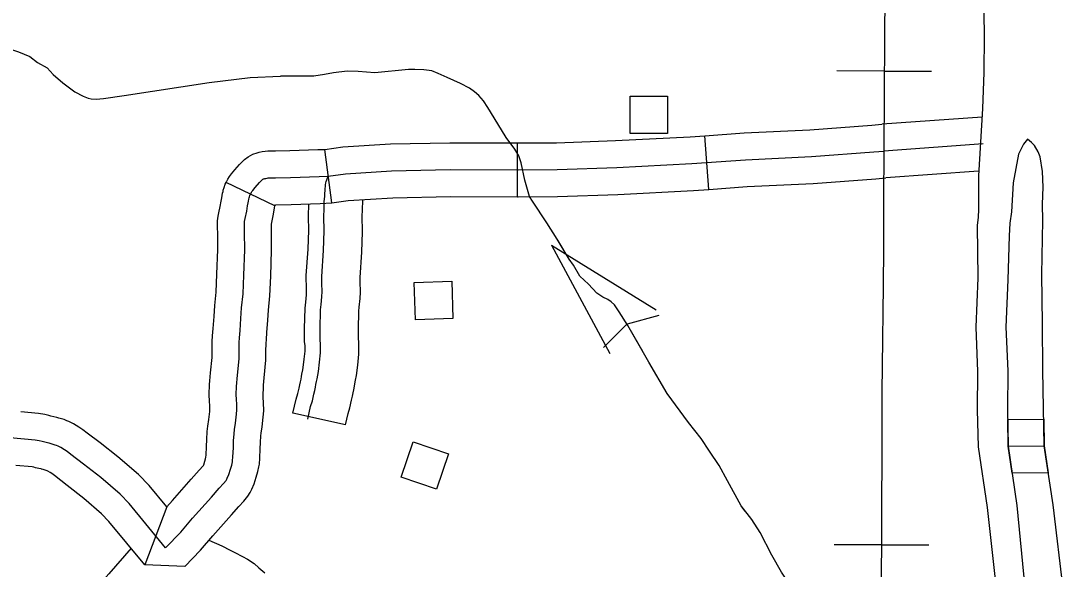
# Model space of a CAD drawing. Extents: x 1084508 to 1142749, y 1057638 to 1093403.
# Drawn here: x 1139286 to 1140197, y 1075217 to 1075696 of the extents above; entities that cross this region are included whole.
import ezdxf

# ---------------------------------------------------------------- set-up
doc = ezdxf.new("R2010")
doc.units = 0
for name, color, linetype in [('Level 10', 7, 'Continuous'), ('Level 32', 7, 'Continuous'), ('Level 35', 7, 'Continuous'), ('Level 40', 7, 'Continuous'), ('Level 43', 7, 'Continuous'), ('Level 45', 7, 'Continuous'), ('Level 46', 7, 'Continuous'), ('Level 56', 7, 'Continuous')]:
    doc.layers.add(name, color=color, linetype=linetype)

msp = doc.modelspace()

# ---------------------------------------------------------------- linework, layer by layer
at = {"layer": 'Level 10'}
msp.add_line((1140149.84, 1075324.04), (1140181.31, 1075324.32), dxfattribs=at)
for points in [[(1140120.23, 1075976.45), (1140120.28, 1075974.23), (1140125.37, 1075828.78), (1140128.13, 1075722.45), (1140128.87, 1075683.05), (1140128.53, 1075650.89), (1140127.27, 1075619.47), (1140125.46, 1075590.2)], [(1140166.64, 1075592.77), (1140163.12, 1075588.39), (1140158.93, 1075579.68), (1140154.23, 1075554.53), (1140152.56, 1075529.03), (1140151.22, 1075519.31), (1140150.55, 1075508.24), (1140149.57, 1075469.59), (1140147.84, 1075428.38), (1140149.42, 1075389.97), (1140149.14, 1075356.24), (1140149.84, 1075324.04)], [(1140181.31, 1075324.32), (1140180.04, 1075390.63), (1140179.77, 1075431.47), (1140179.24, 1075474.44), (1140180.05, 1075521.53), (1140179.84, 1075535.91), (1140180.31, 1075550.59), (1140179.66, 1075564.55), (1140177.89, 1075577.11), (1140175.92, 1075581.72), (1140172.67, 1075587.06), (1140170.05, 1075589.85), (1140166.64, 1075592.77)], [(1140125.46, 1075590.2), (1140123.84, 1075560.56), (1140123.84, 1075531.24), (1140123.56, 1075524.34), (1140122.72, 1075517.24), (1140123.22, 1075471.27), (1140121.42, 1075428.39), (1140123.02, 1075389.54), (1140122.74, 1075356.06), (1140123.45, 1075323.46)], [(1140149.33, 1075347.57), (1140180.86, 1075347.86)], [(1140153.19, 1075300.53), (1140149.84, 1075324.04), (1140149.33, 1075347.57)], [(1140180.86, 1075347.86), (1140181.31, 1075324.32), (1140184.83, 1075300.81)], [(1140123.45, 1075323.46), (1140131.38, 1075270.47), (1140138.97, 1075202.17), (1140147.57, 1075110.62), (1140151.34, 1075026.6), (1140155.12, 1074947.7), (1140161.33, 1074807.56), (1140163.44, 1074755.77)], [(1140149.84, 1075324.04), (1140157.23, 1075272.19), (1140164.25, 1075200.15), (1140173.95, 1075111.71), (1140177.71, 1075027.82), (1140181.49, 1074948.91), (1140187.71, 1074808.68), (1140189.82, 1074756.84)], [(1140220.38, 1074758.88), (1140218.63, 1074807.09), (1140214.3, 1074946.03), (1140210.75, 1075025.84), (1140205.89, 1075116.39), (1140198.14, 1075197.11), (1140188.98, 1075273), (1140181.31, 1075324.32)], [(1140184.83, 1075300.81), (1140153.19, 1075300.53)]]:
    msp.add_lwpolyline(points, dxfattribs=at)
at = {"layer": 'Level 32'}
for p, q in [((1139887.81, 1075548.75), (1139884.47, 1075595.72)), ((1139558.19, 1075537.09), (1139551.94, 1075583.76)), ((1139720.52, 1075542.37), (1139720.61, 1075589.46))]:
    msp.add_line(p, q, dxfattribs=at)
for points in [[(1140126.97, 1075612.05), (1140039.43, 1075605.7)], [(1139884.47, 1075595.72), (1139918.69, 1075598.15), (1139976.35, 1075600.98), (1140030.42, 1075605.03), (1140039.38, 1075605.7)], [(1139720.61, 1075589.46), (1139721.09, 1075589.45), (1139754.71, 1075589.57), (1139806.34, 1075591.43), (1139871.68, 1075594.81), (1139884.47, 1075595.72)], [(1139551.94, 1075583.76), (1139567.89, 1075585.89), (1139609.48, 1075588.56), (1139661.47, 1075589.57), (1139720.61, 1075589.46)], [(1140127.86, 1075588.51), (1140041.14, 1075582.22)], [(1139555.06, 1075560.43), (1139570.2, 1075562.45), (1139610.46, 1075565.03), (1139661.68, 1075566.03), (1139721.11, 1075565.91), (1139755.17, 1075566.03), (1139807.37, 1075567.92), (1139873.13, 1075571.31), (1139920.1, 1075574.65), (1139977.8, 1075577.49), (1140032.18, 1075581.55), (1140041.14, 1075582.22)], [(1140123.84, 1075564.61), (1140042.84, 1075558.74)], [(1139887.81, 1075548.75), (1139921.52, 1075551.15), (1139979.26, 1075553.99), (1140033.93, 1075558.08), (1140042.89, 1075558.75)], [(1139720.53, 1075542.37), (1139721.13, 1075542.37), (1139755.64, 1075542.49), (1139808.4, 1075544.4), (1139874.57, 1075547.81), (1139887.81, 1075548.75)], [(1139558.19, 1075537.09), (1139572.52, 1075539.01), (1139611.44, 1075541.5), (1139661.89, 1075542.49), (1139720.52, 1075542.37)]]:
    msp.add_lwpolyline(points, dxfattribs=at)
at = {"layer": 'Level 35'}
msp.add_lwpolyline([(1139240.08, 1075710.19), (1139248.55, 1075696.06), (1139256.86, 1075683.25), (1139262.01, 1075677.27), (1139264.67, 1075675.11), (1139268.66, 1075673.61), (1139273.64, 1075672.44), (1139284.11, 1075669.12), (1139294.08, 1075665.13), (1139300.72, 1075659.81), (1139309.2, 1075654.98), (1139314.35, 1075649.33), (1139322.98, 1075642.01), (1139333.29, 1075634.2), (1139340.76, 1075630.2), (1139344.92, 1075628.54), (1139347.74, 1075627.88), (1139351.89, 1075627.71), (1139358.37, 1075628.21), (1139376.56, 1075630.82), (1139450.8, 1075642.27), (1139486.68, 1075646.53), (1139513.15, 1075647.88)], dxfattribs=at)
at = {"layer": 'Level 40'}
for p, q in [((1140041.37, 1075652.22), (1139999.94, 1075652.36)), ((1140041.37, 1075652.22), (1140082.8, 1075652.08)), ((1140038.85, 1075237.91), (1139997.42, 1075237.91)), ((1140038.85, 1075237.91), (1140080.29, 1075237.91))]:
    msp.add_line(p, q, dxfattribs=at)
for points in [[(1140044.34, 1076090.5), (1140044.13, 1076068.92), (1140043.46, 1076018.17), (1140043.46, 1075972.59), (1140042.8, 1075948.3), (1140042.8, 1075930.33), (1140042.13, 1075892.07), (1140042.8, 1075856.13), (1140042.8, 1075816.54), (1140042.13, 1075756.64), (1140041.47, 1075681.45), (1140041.14, 1075582.22)], [(1140042.13, 1075756.64), (1140041.47, 1075681.45), (1140041.14, 1075582.22), (1140040.71, 1075540.25), (1140040.71, 1075497.09), (1140040.34, 1075464.72), (1140039.6, 1075394.03), (1140039.23, 1075371.71), (1140039.23, 1075320), (1140038.85, 1075267.91), (1140038.85, 1075235.17), (1140037.74, 1075163.37), (1140038.11, 1075143.65), (1140038.78, 1075110.27), (1140039.62, 1075093.86), (1140040.54, 1075065.39), (1140040.27, 1075031.85), (1140039.46, 1074985.06), (1140039.46, 1074932.32), (1140038.64, 1074872.55), (1140038.1, 1074814.67), (1140037.57, 1074753.95), (1140037.35, 1074710.83), (1140037.05, 1074651.86)], [(1140041.14, 1075582.22), (1140040.71, 1075540.25), (1140040.71, 1075497.09), (1140040.34, 1075464.72), (1140039.6, 1075394.03), (1140039.23, 1075371.71), (1140039.23, 1075320), (1140038.85, 1075267.91), (1140038.85, 1075235.17), (1140037.74, 1075163.37), (1140038.11, 1075143.65), (1140038.78, 1075110.27), (1140039.62, 1075093.86), (1140040.54, 1075065.39), (1140040.27, 1075031.85), (1140039.46, 1074985.06), (1140039.46, 1074932.32), (1140038.64, 1074872.55), (1140038.1, 1074814.67), (1140037.57, 1074753.95)]]:
    msp.add_lwpolyline(points, dxfattribs=at)
at = {"layer": 'Level 43'}
for p, q in [((1139750.23, 1075500.09), (1139801.28, 1075405.24)), ((1139750.23, 1075500.09), (1139841.87, 1075443.47)), ((1139844.2, 1075438.42), (1139816.5, 1075431.01)), ((1139795.9, 1075410.55), (1139816.17, 1075430.81))]:
    msp.add_line(p, q, dxfattribs=at)
for points in [[(1139630.9, 1075653.52), (1139625.07, 1075653.71), (1139595.69, 1075650.8), (1139581.11, 1075651.92), (1139571.47, 1075652.14), (1139559.58, 1075650.8), (1139551.73, 1075649.22), (1139542.31, 1075647.65), (1139513.15, 1075647.88)], [(1139951.42, 1075213.92), (1139942.89, 1075228.73), (1139932.8, 1075248.71), (1139925.62, 1075259.94), (1139916.2, 1075271.84), (1139904.31, 1075293.84), (1139896.91, 1075307.31), (1139888.61, 1075319.66), (1139881.21, 1075330.88), (1139870.22, 1075344.8), (1139851.38, 1075370.17), (1139835.46, 1075397.78), (1139817.06, 1075429.66), (1139809.44, 1075441.78), (1139805.4, 1075447.85), (1139802.49, 1075450.32), (1139799.57, 1075452.34), (1139795.08, 1075454.36), (1139789.93, 1075457.95), (1139782.52, 1075465.81), (1139775.12, 1075472.99), (1139769.52, 1075482.42), (1139765.7, 1075487.81), (1139755.16, 1075505.32), (1139746.19, 1075519.46), (1139733.63, 1075538.32), (1139731.16, 1075542.59), (1139726.9, 1075556.73), (1139723.76, 1075572), (1139721.74, 1075578.06), (1139718.15, 1075583.89), (1139710.75, 1075594.22), (1139694.6, 1075620.49), (1139690.79, 1075626.1), (1139686.75, 1075630.82), (1139682.94, 1075634.18), (1139678.45, 1075637.33), (1139670.83, 1075641.37), (1139658.94, 1075646.53), (1139651.31, 1075650.12), (1139645.48, 1075652.37), (1139638.75, 1075653.27), (1139625.07, 1075653.71), (1139595.69, 1075650.8), (1139581.11, 1075651.92), (1139571.47, 1075652.14), (1139559.58, 1075650.8), (1139551.73, 1075649.22), (1139542.31, 1075647.65), (1139513.15, 1075647.88)], [(1139709.85, 1075595.69), (1139694.6, 1075620.49), (1139690.79, 1075626.1), (1139686.75, 1075630.82), (1139682.94, 1075634.18), (1139678.45, 1075637.33), (1139670.83, 1075641.37), (1139670.05, 1075641.71)], [(1139714.18, 1075589.43), (1139710.75, 1075594.22), (1139709.85, 1075595.69)], [(1139830.17, 1075406.95), (1139817.06, 1075429.66), (1139809.44, 1075441.78), (1139805.4, 1075447.85), (1139802.49, 1075450.32), (1139799.57, 1075452.34), (1139795.08, 1075454.36), (1139789.93, 1075457.95), (1139782.52, 1075465.81), (1139775.12, 1075472.99), (1139769.52, 1075482.42), (1139765.7, 1075487.81), (1139755.79, 1075504.27)], [(1139919.45, 1075267.73), (1139916.2, 1075271.84), (1139904.31, 1075293.84), (1139896.91, 1075307.31), (1139888.61, 1075319.66), (1139881.21, 1075330.88), (1139870.22, 1075344.8), (1139851.38, 1075370.17), (1139850.87, 1075371.06)], [(1139997.39, 1075122.86), (1139984.83, 1075141.85), (1139979.68, 1075152.18), (1139971.15, 1075166.32), (1139966.89, 1075178.22), (1139965.77, 1075186.53), (1139964.42, 1075191.47), (1139959.27, 1075202.24), (1139951.42, 1075213.92), (1139942.89, 1075228.73), (1139940.99, 1075232.5)]]:
    msp.add_lwpolyline(points, dxfattribs=at)
at = {"layer": 'Level 45'}
for p, q in [((1139508.39, 1075534.45), (1139465.76, 1075554.86)), ((1139570.13, 1075342.85), (1139524.15, 1075352.97)), ((1139413.77, 1075270.99), (1139394.49, 1075220.36))]:
    msp.add_line(p, q, dxfattribs=at)
for points in [[(1139465.75, 1075554.84), (1139466.16, 1075555.66), (1139466.36, 1075556), (1139466.39, 1075556.05), (1139467.3, 1075557.81), (1139468.65, 1075560.05), (1139470.44, 1075562.47), (1139473.2, 1075565.75), (1139477.44, 1075570.61), (1139479.48, 1075572.71), (1139481.9, 1075574.99), (1139484.9, 1075577.21), (1139489.04, 1075579.65), (1139492.86, 1075580.77), (1139493.66, 1075580.97), (1139494.66, 1075581.24), (1139497.12, 1075581.83), (1139499.85, 1075582.27), (1139502.12, 1075582.42), (1139503.63, 1075582.49), (1139505.81, 1075582.49), (1139507.09, 1075582.45), (1139507.77, 1075582.43), (1139508.77, 1075582.43), (1139521.3, 1075582.68), (1139546.03, 1075583.57), (1139551.94, 1075583.76)], [(1139412.65, 1075235.34), (1139425.93, 1075248.93), (1139436.4, 1075261.28), (1139452.83, 1075279.67), (1139459.47, 1075287.32), (1139463.35, 1075291.45), (1139465.61, 1075294.21), (1139466.24, 1075295.21), (1139466.74, 1075296.22), (1139468.11, 1075299.48), (1139469.62, 1075303.99), (1139470.62, 1075307.5), (1139471.25, 1075310.51), (1139471.4, 1075311.4), (1139471.68, 1075314.94), (1139472, 1075322.8), (1139472.25, 1075328.7), (1139472.62, 1075335.09), (1139473, 1075338.73), (1139473.88, 1075344.24), (1139474.75, 1075352.02), (1139475.13, 1075355.91), (1139475, 1075361.05), (1139474.63, 1075364.93), (1139474.38, 1075369.45), (1139474.75, 1075376.47), (1139475.51, 1075386.13), (1139477.01, 1075400.55), (1139477.01, 1075407.57), (1139477.13, 1075414.84), (1139477.38, 1075418.98), (1139477.89, 1075425.25), (1139478.64, 1075435.91), (1139479.26, 1075445.18), (1139480.52, 1075457.35), (1139481.14, 1075473.77), (1139481.94, 1075495.91), (1139481.85, 1075511.12), (1139481.77, 1075515.55), (1139481.64, 1075518.02), (1139481.64, 1075519.48), (1139481.84, 1075520.68), (1139482.44, 1075523.28), (1139483.66, 1075529.73), (1139484.44, 1075534.5), (1139484.91, 1075537.06), (1139485.21, 1075538.58), (1139485.55, 1075540.07), (1139485.89, 1075541.39), (1139486.09, 1075542.3), (1139486.36, 1075543.28), (1139486.56, 1075543.82), (1139486.87, 1075544.43), (1139487.2, 1075545), (1139487.47, 1075545.58), (1139487.85, 1075546.29), (1139488.25, 1075546.96), (1139488.93, 1075547.88), (1139491.09, 1075550.44), (1139494.77, 1075554.67), (1139495.98, 1075555.92), (1139497.02, 1075556.89), (1139497.92, 1075557.56), (1139498.48, 1075557.89), (1139499.05, 1075558.06), (1139499.58, 1075558.19), (1139500.44, 1075558.42), (1139501.7, 1075558.72), (1139502.53, 1075558.85), (1139503.49, 1075558.92), (1139504.19, 1075558.95), (1139505.39, 1075558.95), (1139506.31, 1075558.92), (1139507.41, 1075558.89), (1139509, 1075558.89), (1139521.96, 1075559.14), (1139547, 1075560.05), (1139555.06, 1075560.43)], [(1139537.14, 1075347.91), (1139539.58, 1075358.99), (1139541.16, 1075363.88), (1139542.48, 1075369.68), (1139543.21, 1075372.92), (1139543.79, 1075375.69), (1139544.3, 1075378.12), (1139544.81, 1075380.8), (1139545.19, 1075382.97), (1139545.83, 1075386.29), (1139546.47, 1075389.48), (1139547.36, 1075397.65), (1139548.25, 1075405.95), (1139548.25, 1075409.78), (1139548.25, 1075413.74), (1139547.87, 1075416.8), (1139547.87, 1075426.63), (1139548.38, 1075443.48), (1139548.76, 1075447.95), (1139549.53, 1075454.85), (1139549.66, 1075459.32), (1139549.66, 1075461.74), (1139549.53, 1075464.04), (1139549.53, 1075465.19), (1139549.4, 1075466.98), (1139549.27, 1075469.53), (1139549.27, 1075472.47), (1139550.93, 1075495.19), (1139551.44, 1075512.43), (1139551.19, 1075525.19), (1139551.44, 1075531.58), (1139551.57, 1075537.83), (1139551.95, 1075542.81), (1139551.95, 1075545.24), (1139552.21, 1075547.66), (1139552.46, 1075549.83), (1139552.59, 1075551.11), (1139552.72, 1075552.64), (1139552.97, 1075554.43), (1139553.23, 1075555.7), (1139553.74, 1075557.24), (1139555.06, 1075560.43)], [(1139451.52, 1075381.28), (1139452.06, 1075388.26), (1139453.47, 1075401.77), (1139453.47, 1075407.77), (1139453.6, 1075415.76), (1139453.9, 1075420.63), (1139454.41, 1075427.01), (1139455.15, 1075437.53), (1139455.8, 1075447.18), (1139457.02, 1075459), (1139457.62, 1075474.64), (1139458.39, 1075496.26), (1139458.31, 1075510.83), (1139458.24, 1075514.73), (1139458.1, 1075517.42), (1139458.1, 1075521.36), (1139458.73, 1075525.23), (1139459.4, 1075528.13), (1139460.47, 1075533.8), (1139461.24, 1075538.52), (1139461.79, 1075541.5), (1139462.19, 1075543.5), (1139462.66, 1075545.6), (1139462.99, 1075546.86), (1139463.24, 1075547.98), (1139463.94, 1075550.55), (1139464.95, 1075553.24), (1139465.76, 1075554.86)], [(1139508.39, 1075534.45), (1139508.97, 1075535.13), (1139509.15, 1075535.35), (1139509.24, 1075535.35), (1139522.62, 1075535.61), (1139547.97, 1075536.53), (1139558.19, 1075537.09)], [(1139584.97, 1075511.61), (1139584.99, 1075512.31), (1139584.74, 1075524.96), (1139584.98, 1075530.87), (1139585.14, 1075539.18)], [(1139498.46, 1075377.63), (1139498.95, 1075383.99), (1139500.55, 1075399.32), (1139500.55, 1075407.36), (1139500.66, 1075413.92), (1139500.87, 1075417.33), (1139501.36, 1075423.48), (1139502.12, 1075434.29), (1139502.72, 1075443.19), (1139504.01, 1075455.69), (1139504.67, 1075472.9), (1139505.48, 1075495.55), (1139505.39, 1075511.41), (1139505.3, 1075516.37), (1139505.25, 1075517.4), (1139505.48, 1075518.42), (1139506.85, 1075525.66), (1139507.63, 1075530.47), (1139508.03, 1075532.63), (1139508.39, 1075534.45)], [(1139537.9, 1075512.54), (1139537.64, 1075525.43), (1139538.05, 1075535.81)], [(1139524.15, 1075352.97), (1139526.84, 1075365.17), (1139528.44, 1075370.12), (1139529.52, 1075374.87), (1139530.2, 1075377.91), (1139530.75, 1075380.53), (1139531.22, 1075382.74), (1139531.66, 1075385.05), (1139532.04, 1075387.24), (1139532.73, 1075390.82), (1139533.18, 1075393.07), (1139533.96, 1075400.19), (1139534.71, 1075407.21), (1139534.71, 1075409.78), (1139534.71, 1075412.27), (1139534.33, 1075415.34), (1139534.33, 1075426.99), (1139534.87, 1075444.85), (1139535.33, 1075450.26), (1139536.03, 1075456.48), (1139536.12, 1075459.65), (1139536.12, 1075461.09), (1139535.99, 1075463.39), (1139535.99, 1075464.35), (1139535.9, 1075465.55), (1139535.73, 1075468.94), (1139535.73, 1075473.32), (1139537.42, 1075496.4), (1139537.91, 1075513.01)], [(1139570.13, 1075342.85), (1139572.33, 1075352.82), (1139573.89, 1075357.63), (1139575.45, 1075364.5), (1139576.21, 1075367.93), (1139576.83, 1075370.86), (1139577.38, 1075373.5), (1139577.97, 1075376.56), (1139578.35, 1075378.71), (1139578.93, 1075381.76), (1139579.76, 1075385.89), (1139580.77, 1075395.11), (1139581.8, 1075404.69), (1139581.8, 1075409.78), (1139581.8, 1075415.2), (1139581.41, 1075418.27), (1139581.41, 1075426.28), (1139581.89, 1075442.12), (1139582.19, 1075445.65), (1139583.03, 1075453.21), (1139583.2, 1075458.98), (1139583.2, 1075462.39), (1139583.07, 1075464.69), (1139583.07, 1075466.03), (1139582.9, 1075468.4), (1139582.82, 1075470.12), (1139582.82, 1075471.61), (1139584.45, 1075493.98), (1139584.97, 1075511.61)], [(1139413.77, 1075270.99), (1139418.64, 1075276.74), (1139435.16, 1075295.23), (1139441.99, 1075303.09), (1139445.64, 1075306.98), (1139445.82, 1075307.2), (1139446.07, 1075307.79), (1139447.12, 1075310.95), (1139447.75, 1075313.14), (1139448.03, 1075314.49), (1139448.17, 1075316.34), (1139448.48, 1075323.78), (1139448.74, 1075329.89), (1139449.15, 1075336.99), (1139449.65, 1075341.79), (1139450.54, 1075347.41), (1139451.34, 1075354.47), (1139451.56, 1075356.75), (1139451.49, 1075359.63), (1139451.15, 1075363.15), (1139450.8, 1075369.43), (1139451.26, 1075378.01), (1139451.52, 1075381.28)], [(1139429.5, 1075218.89), (1139443.35, 1075233.08), (1139454.15, 1075245.82), (1139470.5, 1075264.11), (1139476.95, 1075271.54), (1139481.07, 1075275.93), (1139484.7, 1075280.38), (1139486.81, 1075283.68), (1139488.18, 1075286.48), (1139490.16, 1075291.16), (1139492.11, 1075297.04), (1139493.49, 1075301.87), (1139494.37, 1075306.1), (1139494.78, 1075308.47), (1139495.18, 1075313.55), (1139495.52, 1075321.82), (1139495.76, 1075327.51), (1139496.09, 1075333.19), (1139496.35, 1075335.67), (1139497.21, 1075341.08), (1139498.17, 1075349.57), (1139498.7, 1075355.06), (1139498.52, 1075362.47), (1139498.11, 1075366.72), (1139497.95, 1075369.47), (1139498.25, 1075374.93), (1139498.46, 1075377.62)], [(1139413.77, 1075270.99), (1139398.32, 1075289.73), (1139389.1, 1075299.28), (1139370.89, 1075314.98), (1139355.37, 1075326.99), (1139344.16, 1075335.67), (1139340.35, 1075338.58), (1139336.99, 1075340.78), (1139332.14, 1075343.76), (1139328.1, 1075345.63), (1139326.35, 1075346.35), (1139323.96, 1075347.38), (1139319.49, 1075348.66), (1139317.75, 1075349.24), (1139314.98, 1075349.97), (1139312.48, 1075350.52), (1139310.53, 1075350.99), (1139306.97, 1075351.94), (1139301.61, 1075352.73), (1139286.11, 1075354.21)], [(1139412.65, 1075235.34), (1139380.74, 1075274.04), (1139372.91, 1075282.15), (1139355.99, 1075296.75), (1139340.96, 1075308.37), (1139329.79, 1075317.02), (1139326.73, 1075319.36), (1139324.39, 1075320.89), (1139320.99, 1075322.97), (1139318.65, 1075324.07), (1139317.22, 1075324.65), (1139316.05, 1075325.16), (1139312.53, 1075326.16), (1139311.02, 1075326.67), (1139309.43, 1075327.09), (1139307.16, 1075327.59), (1139304.73, 1075328.18), (1139302.22, 1075328.85), (1139298.78, 1075329.35), (1139276.91, 1075331.45)], [(1139429.5, 1075218.89), (1139394.49, 1075220.36), (1139363.17, 1075258.35), (1139356.72, 1075265.03), (1139341.09, 1075278.51), (1139326.55, 1075289.75), (1139315.43, 1075298.37), (1139313.12, 1075300.14), (1139311.8, 1075301), (1139309.85, 1075302.19), (1139309.2, 1075302.5), (1139308.14, 1075302.93), (1139305.56, 1075303.67), (1139304.29, 1075304.09), (1139303.87, 1075304.2), (1139301.84, 1075304.66), (1139298.93, 1075305.36), (1139297.46, 1075305.75), (1139295.95, 1075305.97), (1139281.62, 1075307.35)]]:
    msp.add_lwpolyline(points, dxfattribs=at)
at = {"layer": 'Level 46'}
for points in [[(1139450.63, 1075241.88), (1139462.04, 1075236.85), (1139469.13, 1075233.31), (1139473.19, 1075231.3), (1139480.03, 1075227.74), (1139484.28, 1075225.35), (1139490.1, 1075221.4), (1139494.39, 1075217.76), (1139499.57, 1075213.43)], [(1139382.52, 1075234.88), (1139363.03, 1075212.61), (1139345.42, 1075192.27), (1139339.37, 1075186.41), (1139335.96, 1075183.12), (1139334.08, 1075181.12), (1139333.33, 1075180.37), (1139333.08, 1075180.14), (1139332.7, 1075179.86), (1139330.37, 1075178.31), (1139329.79, 1075177.91), (1139328.7, 1075177.53)]]:
    msp.add_lwpolyline(points, dxfattribs=at)
at = {"layer": 'Level 56'}
for points in [[(1139819.08, 1075597.52), (1139819.08, 1075630.19), (1139851.85, 1075630.19), (1139851.85, 1075597.52)], [(1139631.22, 1075434.76), (1139630.29, 1075467.42), (1139663.05, 1075468.35), (1139663.98, 1075435.69)], [(1139618.73, 1075297), (1139629.16, 1075327.96), (1139660.21, 1075317.5), (1139649.79, 1075286.54)]]:
    msp.add_lwpolyline(points, close=True, dxfattribs=at)

doc.saveas('drawing.dxf')
